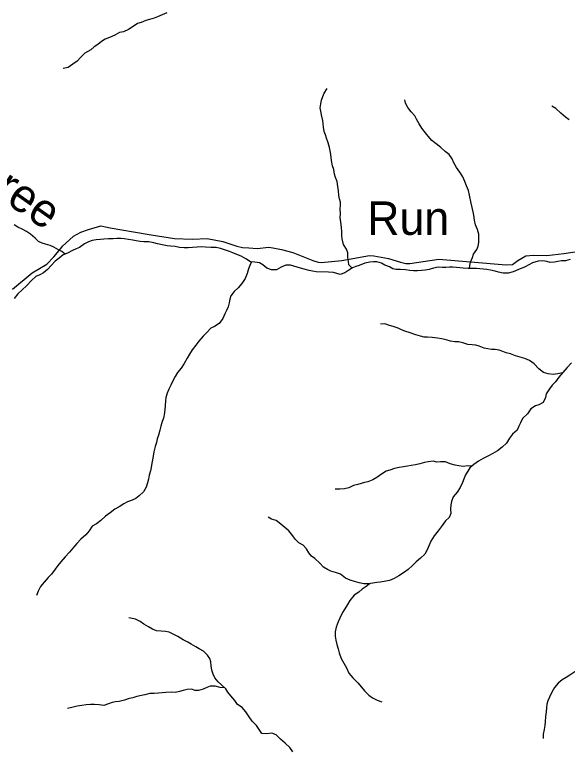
# Model space of a CAD drawing. Extents: x 1624196 to 2029251, y 146837 to 440034.
# Drawn here: x 1760500 to 1768763, y 254737 to 265741 of the extents above; entities that cross this region are included whole.
import ezdxf

# ---------------------------------------------------------------- set-up
doc = ezdxf.new("R2010")
doc.units = 0
for name, color, linetype in [('GM_X_Minor_River', 7, 'Continuous'), ('GM_X_Minor_River_Text', 7, 'Continuous'), ('GM_X_Township_Road', 7, 'Continuous')]:
    doc.layers.add(name, color=color, linetype=linetype)

msp = doc.modelspace()

# ---------------------------------------------------------------- linework, layer by layer
at = {"layer": 'GM_X_Minor_River'}
for points in [[(1762775, 265767), (1762707, 265740), (1762636, 265708), (1762586, 265690), (1762514, 265669), (1762463, 265653), (1762389, 265625), (1762335, 265607), (1762270, 265564), (1762202, 265518), (1762127, 265486), (1762069, 265473), (1761996, 265433), (1761916, 265399), (1761853, 265374), (1761797, 265340), (1761743, 265296), (1761688, 265262), (1761638, 265216), (1761551, 265165), (1761487, 265107), (1761434, 265045), (1761369, 264999), (1761301, 264952), (1761227, 264938)], [(1765546, 261950), (1765499, 262000), (1765490, 262051), (1765484, 262109), (1765482, 262179), (1765461, 262235), (1765419, 262304), (1765397, 262386), (1765394, 262436), (1765390, 262494), (1765386, 262564), (1765375, 262639), (1765369, 262707), (1765370, 262761), (1765368, 262835), (1765372, 262885), (1765371, 262935), (1765359, 262988), (1765345, 263038), (1765340, 263108), (1765334, 263172), (1765320, 263247), (1765295, 263305), (1765283, 263357), (1765271, 263423), (1765254, 263480), (1765240, 263558), (1765234, 263608), (1765225, 263682), (1765207, 263752), (1765186, 263823), (1765164, 263893), (1765148, 263943), (1765130, 263994), (1765117, 264058), (1765113, 264110), (1765107, 264160), (1765088, 264242), (1765076, 264299), (1765070, 264349), (1765077, 264407), (1765087, 264461), (1765106, 264515), (1765130, 264567), (1765171, 264635)], [(1767301, 261943), (1767304, 261990), (1767316, 262040), (1767345, 262108), (1767361, 262158), (1767412, 262228), (1767430, 262278), (1767442, 262332), (1767443, 262400), (1767439, 262457), (1767423, 262529), (1767392, 262597), (1767378, 262669), (1767365, 262740), (1767355, 262792), (1767339, 262858), (1767326, 262920), (1767302, 263041), (1767287, 263109), (1767257, 263179), (1767229, 263246), (1767200, 263316), (1767156, 263383), (1767106, 263453), (1767066, 263525), (1767041, 263584), (1766999, 263648), (1766939, 263695), (1766871, 263753), (1766805, 263810), (1766737, 263860), (1766684, 263923), (1766642, 263975), (1766588, 264045), (1766548, 264108), (1766508, 264176), (1766483, 264226), (1766429, 264287), (1766377, 264355), (1766343, 264420), (1766332, 264470)], [(1768793, 264169), (1768739, 264206), (1768669, 264268), (1768593, 264337), (1768533, 264373)], [(1761254, 262161), (1761203, 262197), (1761153, 262226), (1761083, 262266), (1761033, 262290), (1760963, 262307), (1760909, 262321), (1760855, 262350), (1760805, 262400), (1760735, 262457), (1760679, 262497), (1760611, 262535), (1760547, 262562), (1760493, 262596)], [(1763295, 262268), (1763227, 262262), (1763161, 262258), (1763096, 262255), (1763036, 262253), (1762964, 262259), (1762900, 262272), (1762828, 262278), (1762778, 262285), (1762703, 262299), (1762637, 262311), (1762579, 262326), (1762505, 262342), (1762433, 262345), (1762378, 262347), (1762318, 262357), (1762268, 262366), (1762136, 262390), (1762086, 262395), (1762026, 262391), (1761973, 262389), (1761905, 262388), (1761833, 262384), (1761783, 262380), (1761720, 262373), (1761660, 262365), (1761602, 262345), (1761545, 262314), (1761469, 262260), (1761418, 262240), (1761364, 262214), (1761292, 262175), (1761227, 262151), (1761163, 262097), (1761104, 262053), (1761050, 261992), (1760989, 261930), (1760930, 261882), (1760878, 261852), (1760818, 261826), (1760749, 261767), (1760676, 261687), (1760612, 261627), (1760547, 261563), (1760493, 261498)], [(1768808, 262080), (1768739, 262058), (1768677, 262057), (1768623, 262047), (1768572, 262041), (1768506, 262036), (1768456, 262048), (1768396, 262058), (1768326, 262055), (1768241, 262031), (1768187, 262001), (1768134, 261969), (1768026, 261922), (1767955, 261896), (1767877, 261873), (1767803, 261875), (1767737, 261889), (1767684, 261906), (1767616, 261918), (1767562, 261929), (1767512, 261933), (1767456, 261937), (1767404, 261942), (1767348, 261942), (1767279, 261944), (1767207, 261951), (1767155, 261955), (1767105, 261959), (1767051, 261962), (1767000, 261962), (1766948, 261958), (1766898, 261960), (1766832, 261965), (1766761, 261947), (1766697, 261931), (1766639, 261920), (1766585, 261916), (1766522, 261910), (1766466, 261909), (1766408, 261913), (1766344, 261923), (1766268, 261930), (1766207, 261928), (1766157, 261941), (1766103, 261969), (1766035, 261995), (1765985, 262022), (1765915, 262044), (1765865, 262042), (1765813, 262037), (1765738, 262023), (1765652, 261988), (1765602, 261972), (1765551, 261954), (1765499, 261918), (1765438, 261882), (1765366, 261857), (1765316, 261869), (1765266, 261887), (1765194, 261892), (1765009, 261893), (1764955, 261903), (1764905, 261916), (1764831, 261932), (1764776, 261950), (1764726, 261965), (1764676, 261981), (1764622, 261995), (1764554, 261994), (1764486, 261964), (1764417, 261926), (1764341, 261923), (1764273, 261949), (1764213, 261998), (1764159, 262028), (1764093, 262040), (1764026, 262045), (1763958, 262087), (1763888, 262128), (1763824, 262156), (1763764, 262181), (1763710, 262197), (1763652, 262219), (1763580, 262242), (1763514, 262258), (1763432, 262259), (1763351, 262265), (1763295, 262268)], [(1764042, 262044), (1764018, 261989), (1763998, 261939), (1763977, 261869), (1763945, 261793), (1763896, 261721), (1763843, 261657), (1763783, 261601), (1763732, 261537), (1763718, 261485), (1763707, 261429), (1763691, 261371), (1763665, 261317), (1763640, 261265), (1763612, 261197), (1763559, 261123), (1763486, 261078), (1763434, 261054), (1763367, 260984), (1763317, 260930), (1763254, 260858), (1763208, 260798), (1763155, 260727), (1763113, 260661), (1763080, 260603), (1763033, 260523), (1762989, 260455), (1762936, 260391), (1762900, 260327), (1762871, 260275), (1762837, 260199), (1762806, 260137), (1762778, 260081), (1762761, 260017), (1762757, 259967), (1762752, 259891), (1762740, 259786), (1762727, 259706), (1762707, 259654), (1762684, 259588), (1762672, 259524), (1762651, 259450), (1762633, 259394), (1762621, 259342), (1762602, 259282), (1762582, 259200), (1762569, 259138), (1762559, 259084), (1762552, 259030), (1762540, 258968), (1762530, 258918), (1762511, 258851), (1762501, 258791), (1762484, 258739), (1762468, 258675), (1762425, 258605), (1762363, 258546), (1762310, 258504), (1762256, 258478), (1762187, 258452), (1762133, 258423), (1762063, 258377), (1761996, 258343), (1761930, 258291), (1761859, 258238), (1761790, 258174), (1761724, 258126), (1761659, 258090), (1761615, 258020), (1761562, 257961), (1761490, 257895), (1761429, 257829), (1761368, 257761), (1761318, 257699), (1761253, 257630), (1761188, 257558), (1761146, 257502), (1761107, 257448), (1761051, 257370), (1761000, 257320), (1760940, 257254), (1760887, 257186), (1760850, 257118), (1760826, 257054)], [(1768692, 260383), (1768622, 260367), (1768550, 260357), (1768476, 260370), (1768410, 260390), (1768340, 260446), (1768266, 260519), (1768196, 260570), (1768128, 260600), (1768058, 260618), (1767988, 260639), (1767914, 260667), (1767851, 260684), (1767801, 260704), (1767745, 260723), (1767685, 260731), (1767629, 260733), (1767575, 260742), (1767521, 260754), (1767447, 260782), (1767397, 260797), (1767340, 260805), (1767274, 260809), (1767200, 260832), (1767138, 260846), (1767084, 260849), (1767016, 260859), (1766951, 260877), (1766887, 260892), (1766823, 260900), (1766743, 260911), (1766673, 260917), (1766621, 260917), (1766566, 260930), (1766500, 260952), (1766400, 260985), (1766350, 261003), (1766284, 261028), (1766232, 261054), (1766160, 261078), (1766104, 261093), (1766036, 261119), (1765969, 261114)], [(1768824, 260532), (1768763, 260462), (1768697, 260388), (1768636, 260318), (1768587, 260251), (1768537, 260199), (1768496, 260145), (1768450, 260071), (1768439, 260017), (1768403, 259941), (1768336, 259905), (1768286, 259891), (1768219, 259844), (1768167, 259772), (1768096, 259700), (1768062, 259636), (1768041, 259584), (1768013, 259528), (1767944, 259464), (1767900, 259406), (1767853, 259334), (1767792, 259271), (1767718, 259217), (1767649, 259175), (1767575, 259138), (1767506, 259102), (1767436, 259064), (1767367, 259012), (1767305, 258963), (1767274, 258911), (1767242, 258859), (1767223, 258809), (1767197, 258745), (1767164, 258669), (1767118, 258599), (1767057, 258527), (1767033, 258461), (1767024, 258409), (1767018, 258345), (1767023, 258280), (1766997, 258222), (1766944, 258171), (1766894, 258101), (1766835, 258021), (1766774, 257947), (1766724, 257867), (1766699, 257805), (1766669, 257737), (1766632, 257673), (1766566, 257613), (1766503, 257554), (1766451, 257500), (1766386, 257442), (1766313, 257392), (1766245, 257347), (1766176, 257307), (1766106, 257279), (1766023, 257260), (1765967, 257254), (1765917, 257248), (1765857, 257236), (1765788, 257225), (1765720, 257225), (1765650, 257240), (1765580, 257264), (1765518, 257284), (1765446, 257311), (1765372, 257372), (1765298, 257396), (1765230, 257418), (1765180, 257443), (1765116, 257479), (1765062, 257538), (1764990, 257604), (1764938, 257641), (1764900, 257691), (1764863, 257753), (1764815, 257804), (1764749, 257842), (1764693, 257895), (1764661, 257947), (1764601, 258018)], [(1767339, 258990), (1767271, 258991), (1767207, 258985), (1767142, 258992), (1767086, 259000), (1767014, 259024), (1766940, 259051), (1766868, 259051), (1766811, 259046), (1766757, 259060), (1766683, 259054), (1766629, 259041), (1766560, 259021), (1766492, 259009), (1766428, 258998), (1766374, 258988), (1766313, 258976), (1766247, 258967), (1766181, 258951), (1766110, 258927), (1766056, 258914), (1765985, 258866), (1765913, 258820), (1765856, 258784), (1765780, 258753), (1765730, 258741), (1765680, 258727), (1765629, 258711), (1765565, 258698), (1765496, 258662), (1765430, 258648), (1765362, 258641), (1765294, 258641)], [(1764601, 258018), (1764541, 258068), (1764481, 258122), (1764410, 258173), (1764339, 258195), (1764289, 258224)], [(1765808, 257228), (1765772, 257195), (1765698, 257149), (1765645, 257103), (1765577, 257058), (1765512, 256980), (1765477, 256920), (1765435, 256854), (1765402, 256798), (1765362, 256712), (1765335, 256658), (1765309, 256578), (1765294, 256508), (1765294, 256444), (1765301, 256387), (1765315, 256321), (1765339, 256253), (1765354, 256195), (1765384, 256112), (1765422, 256040), (1765461, 255969), (1765499, 255893), (1765557, 255821), (1765633, 255746), (1765684, 255681), (1765730, 255629), (1765798, 255561), (1765850, 255522), (1765918, 255486), (1765988, 255461)], [(1762691, 256519), (1762619, 256525), (1762559, 256547), (1762501, 256584), (1762431, 256622), (1762377, 256663), (1762309, 256697), (1762259, 256711), (1762207, 256720)], [(1764659, 254715), (1764615, 254781), (1764543, 254846), (1764477, 254904), (1764409, 254967), (1764345, 254991), (1764271, 254982), (1764197, 254988), (1764155, 255046), (1764117, 255109), (1764053, 255171), (1764006, 255240), (1763956, 255314), (1763902, 255379), (1763834, 255423), (1763790, 255480), (1763731, 255554), (1763689, 255609), (1763655, 255659), (1763595, 255715), (1763543, 255762), (1763495, 255822), (1763468, 255877), (1763446, 255937), (1763436, 256001), (1763433, 256061), (1763419, 256111), (1763385, 256162), (1763323, 256220), (1763261, 256253), (1763209, 256283), (1763141, 256326), (1763089, 256354), (1763021, 256390), (1762941, 256437), (1762809, 256502), (1762753, 256514), (1762691, 256519)], [(1768941, 255950), (1768877, 255910), (1768802, 255860), (1768746, 255828), (1768688, 255793), (1768625, 255739), (1768574, 255677), (1768532, 255607), (1768499, 255533), (1768471, 255479), (1768458, 255429), (1768454, 255375), (1768450, 255315), (1768437, 255243), (1768431, 255165), (1768426, 255110), (1768420, 255048), (1768403, 254978), (1768403, 254914)], [(1763639, 255674), (1763575, 255679), (1763497, 255696), (1763424, 255698), (1763374, 255679), (1763318, 255651), (1763249, 255631), (1763199, 255633), (1763145, 255650), (1763079, 255648), (1763021, 255630), (1762964, 255617), (1762900, 255603), (1762846, 255605), (1762760, 255604), (1762703, 255598), (1762649, 255590), (1762585, 255589), (1762519, 255585), (1762448, 255568), (1762398, 255558), (1762328, 255542), (1762267, 255524), (1762213, 255511), (1762141, 255487), (1762060, 255469), (1762008, 255460), (1761956, 255452), (1761903, 255430), (1761833, 255407), (1761761, 255417), (1761693, 255421), (1761634, 255420), (1761570, 255418), (1761502, 255406), (1761434, 255397), (1761357, 255379), (1761289, 255364)]]:
    msp.add_lwpolyline(points, dxfattribs=at)
at = {"layer": 'GM_X_Township_Road'}
for points in [[(1761375, 262425), (1761377, 262427), (1761491, 262490), (1761603, 262529), (1761789, 262582), (1761928, 262553), (1762276, 262493), (1762542, 262446), (1762890, 262394), (1763155, 262385), (1763378, 262394), (1763615, 262349), (1763823, 262279), (1763909, 262261), (1763999, 262252), (1764124, 262245), (1764299, 262263), (1764361, 262255), (1764488, 262227), (1764661, 262183), (1764958, 262062), (1765038, 262040), (1765082, 262034), (1765393, 262063), (1765804, 262139), (1765873, 262136), (1766090, 262094), (1766267, 262038), (1766350, 262020), (1766410, 262020), (1766608, 262050), (1766845, 262083), (1767848, 262001), (1767942, 262006), (1768024, 262063), (1768145, 262135), (1768260, 262144), (1768456, 262138), (1768711, 262168), (1768946, 262202)], [(1761189, 262244), (1761190, 262246), (1761217, 262278), (1761375, 262425)], [(1760469, 261635), (1760759, 261879), (1760983, 262010), (1761086, 262118), (1761189, 262244)]]:
    msp.add_lwpolyline(points, dxfattribs=at)

# ---------------------------------------------------------------- texts
at = {"layer": 'GM_X_Minor_River_Text'}
for s, rotation, p in [('Mackletree', 324.9998, (1758287, 264381)), ('Run', 0.0008, (1765771, 262448))]:
    msp.add_text(s, height=500, rotation=rotation, dxfattribs=at).set_placement(p)

doc.saveas('drawing.dxf')
